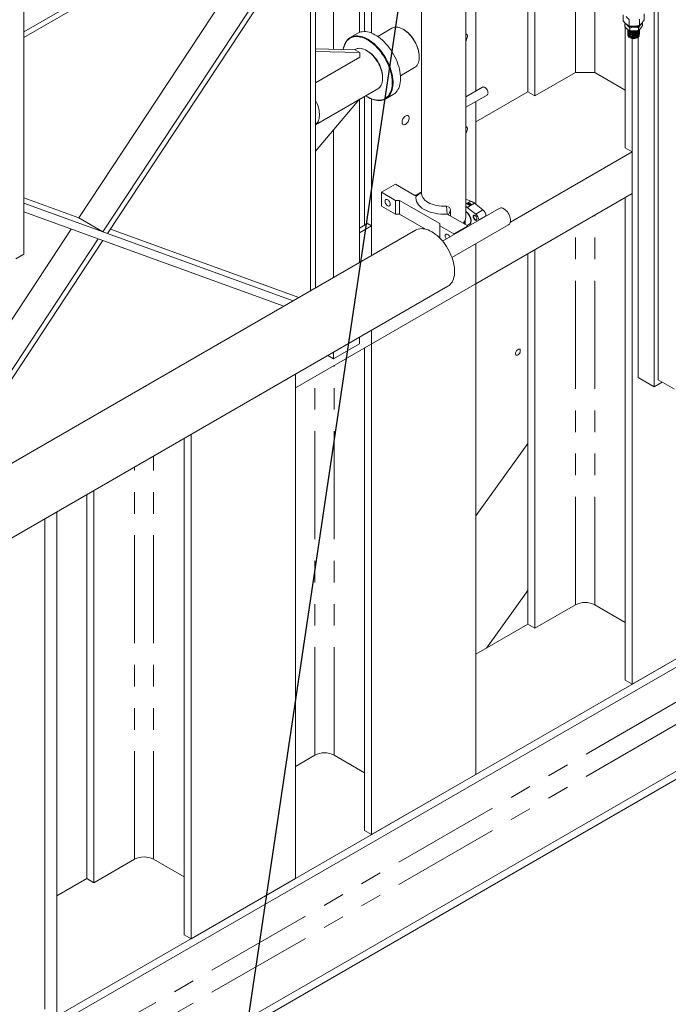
# Model space of a CAD drawing. Header units: millimetres. Extents: x 450 to 25135, y 150 to 17673.
# Tile 342 of 463: x 21971 to 23115, y 8512 to 10249. Entities that reach past the tile are written whole.
import ezdxf

# ---------------------------------------------------------------- set-up
doc = ezdxf.new("R2010")
doc.units = ezdxf.units.MM
doc.linetypes.add('SLD-Centrada-doble', pattern=[12.7, 6.35, -1.27, 1.27, -1.27, 1.27, -1.27])
doc.linetypes.add('SLD-Continua', pattern=[0])
doc.layers.add('COTAS', color=1, linetype='SLD-Continua')
doc.layers.add('OCULTA', color=8, linetype='SLD-Continua')
doc.styles.get("Standard").update_dxf_attribs({"font": 'ARIALN.TTF'})
doc.dimstyles.new('SLDDIMSTYLE0', dxfattribs={"dimtxt": 0.18, "dimasz": 105, "dimexe": 0, "dimexo": 0.0625, "dimgap": 0, "dimtad": 0, "dimtih": 1, "dimtoh": 1, "dimdec": 0, "dimrnd": 1e-09, "dimzin": 0, "dimdsep": 46, "dimtxsty": 'Standard', "dimsah": 1, "dimcen": 0.09, "dimadec": 0, "dimazin": 0, "dimtfac": 105, "dimtdec": 0, "dimtofl": 0, "dimtmove": 0, "dimatfit": 3, "dimfxl": 1, "dimfrac": 2, "dimtolj": 1, "dimtzin": 0, "dimarcsym": 0})

msp = doc.modelspace()

# ---------------------------------------------------------------- linework, layer by layer
at = {"layer": 'COTAS', "linetype": 'SLD-Continua', "lineweight": 18, "ltscale": 30}
for p, q in [((23035.2, 10247.1), (23035.2, 10257.8)), ((23045.6, 10238.3), (23045.6, 10249)), ((23064, 10239), (23064, 10249.7)), ((23072.1, 10248.6), (23072.1, 10259.3)), ((23038.8, 10242.9), (23038.1, 10241.8)), ((23038.1, 10241.8), (23038.1, 10237.2)), ((23046.8, 10234.3), (23046.8, 10229.8)), ((23062.4, 10234.9), (23062.4, 10230.4)), ((23064.1, 10231), (23064.1, 10231.2)), ((23065.8, 10240), (23066.3, 10240.7)), ((23069.2, 10243), (23068.8, 10243.6)), ((23069.2, 10243), (23069.2, 10238.5)), ((23043.3, 10230.5), (23043.3, 10230.3)), ((23043.3, 10229), (23043.3, 10228.8)), ((23043.4, 10227.5), (23043.4, 10227.3)), ((23043.4, 10226), (23043.4, 10225.8)), ((23043.5, 10224.5), (23043.5, 10224.3)), ((23043.5, 10223.1), (23043.5, 10222.9)), ((23043.6, 10221.6), (23043.6, 10221.5)), ((23044.8, 10220.8), (23044.8, 10220.4)), ((23047.7, 10216.9), (23048, 10216.8)), ((23059.4, 10216.8), (23059.8, 10217)), ((23063.8, 10223.6), (23063.9, 10223.8)), ((23063.8, 10222.1), (23063.8, 10222.3)), ((23063.9, 10225.1), (23063.9, 10225.3)), ((23064, 10228), (23064, 10228.2)), ((23064, 10226.5), (23064, 10226.8)), ((23064.1, 10229.5), (23064.1, 10229.7))]:
    msp.add_line(p, q, dxfattribs=at)
at = {"layer": 'COTAS', "linetype": 'SLD-Continua', "lineweight": 18, "ltscale": 30, "flags": 128}
for points in [[(23043.3, 10231.9), (23043.2, 10231.7), (23044.1, 10229.8), (23046, 10228.1), (23048.8, 10227), (23052.1, 10226.4), (23055.6, 10226.5), (23059, 10227.3), (23061.7, 10228.7), (23063.5, 10230.5), (23063.8, 10231.4)], [(23063.9, 10231.5), (23063.3, 10230.1), (23061.3, 10228.3), (23058.5, 10227), (23055.2, 10226.3), (23051.7, 10226.3), (23048.4, 10226.9), (23045.7, 10228.1), (23043.9, 10229.8), (23043.2, 10231.7), (23043.2, 10231.7)], [(23043.4, 10231.2), (23043.3, 10230.9), (23043.7, 10229), (23045.2, 10227.2), (23047.7, 10225.9), (23050.8, 10225.1), (23054.3, 10225), (23057.7, 10225.5), (23060.7, 10226.7), (23062.9, 10228.3), (23064, 10230.3), (23064, 10231.6)], [(23064, 10231), (23063.9, 10229.8), (23062.6, 10227.9), (23060.3, 10226.3), (23057.3, 10225.2), (23053.8, 10224.7), (23050.3, 10225), (23047.3, 10225.9), (23044.9, 10227.3), (23043.5, 10229.1), (23043.4, 10230.3)], [(23062.1, 10230.3), (23059.7, 10228.9), (23056.5, 10227.9), (23053, 10227.6), (23049.6, 10228), (23046.6, 10229), (23044.4, 10230.6), (23043.9, 10231.4)], [(23044.1, 10231.3), (23044.6, 10230.6), (23046.9, 10229.1), (23050, 10228.1), (23053.5, 10227.8), (23057, 10228.2), (23060.1, 10229.2), (23061.5, 10230.2)], [(23045.6, 10238.3), (23050.1, 10237.6), (23054.8, 10237.4)], [(23046.8, 10234.3), (23050.6, 10235.2), (23054.6, 10235.6)], [(23062.4, 10234.9), (23064.1, 10237.6), (23065.8, 10240)], [(23064, 10239), (23066, 10240.5), (23068, 10242.6)], [(23069.2, 10238.5), (23067.6, 10235.8), (23065.8, 10233.4)], [(23043.5, 10229.7), (23043.4, 10228.2), (23044.5, 10226.4), (23046.7, 10224.9), (23049.6, 10223.9), (23053, 10223.5), (23056.5, 10223.8), (23059.6, 10224.7), (23062.1, 10226.2), (23063.7, 10228.1), (23064.1, 10230.2), (23063.9, 10230.5)], [(23064, 10229.5), (23063.5, 10227.6), (23061.8, 10225.7), (23059.2, 10224.3), (23055.9, 10223.5), (23052.4, 10223.3), (23049.1, 10223.8), (23046.3, 10224.9), (23044.3, 10226.5), (23043.4, 10228.3), (23043.4, 10228.8)], [(23043.5, 10228), (23043.4, 10227.5), (23044, 10225.6), (23045.8, 10224), (23048.5, 10222.7), (23051.7, 10222.1), (23055.2, 10222.1), (23058.5, 10222.8), (23061.2, 10224.1), (23063.1, 10225.9), (23064, 10227.9), (23063.8, 10228.9)], [(23063.9, 10228), (23063.9, 10227.3), (23062.9, 10225.4), (23060.8, 10223.7), (23057.9, 10222.5), (23054.6, 10221.9), (23051.1, 10222), (23048, 10222.7), (23045.4, 10224), (23043.9, 10225.7), (23043.4, 10227.3)], [(23043.6, 10226.9), (23043.5, 10226.7), (23043.7, 10224.8), (23045.1, 10223.1), (23047.4, 10221.7), (23050.4, 10220.8), (23053.8, 10220.6), (23057.2, 10221), (23060.2, 10222.1), (23062.5, 10223.7), (23063.8, 10225.6), (23063.8, 10227.2)], [(23043.6, 10224.5), (23043.5, 10224), (23044.5, 10222.2), (23046.5, 10220.7), (23049.3, 10219.6), (23052.5, 10219.2), (23056, 10219.3), (23059.1, 10220.2), (23061.7, 10221.6), (23063.3, 10223.4), (23063.9, 10225.4), (23063.7, 10226)], [(23063.8, 10225.1), (23063.9, 10224.8), (23063.1, 10222.8), (23061.3, 10221.1), (23058.6, 10219.8), (23055.3, 10219.1), (23051.9, 10219), (23048.7, 10219.6), (23046, 10220.7), (23044.2, 10222.4), (23043.5, 10224.2), (23043.5, 10224.3)], [(23043.7, 10223.8), (23043.5, 10223.3), (23044, 10221.4), (23045.6, 10219.8), (23048.1, 10218.5), (23051.3, 10217.8), (23054.7, 10217.7), (23058, 10218.3), (23060.8, 10219.5), (23062.8, 10221.2), (23063.8, 10223.2), (23063.7, 10224.3)], [(23063.8, 10226.6), (23063.6, 10225.1), (23062.1, 10223.2), (23059.7, 10221.7), (23056.7, 10220.7), (23053.2, 10220.4), (23049.9, 10220.7), (23046.9, 10221.7), (23044.7, 10223.2), (23043.6, 10224.9), (23043.6, 10225.8)], [(23043.8, 10222.3), (23043.6, 10221.7), (23044, 10220), (23045.6, 10218.4), (23048, 10217.1), (23051.1, 10216.4), (23054.5, 10216.3), (23057.8, 10216.8), (23060.6, 10218), (23062.7, 10219.7), (23063.7, 10221.6), (23063.7, 10222.3)], [(23063.7, 10223.6), (23063.7, 10222.6), (23062.5, 10220.6), (23060.3, 10219.1), (23057.3, 10218), (23054, 10217.5), (23050.6, 10217.7), (23047.6, 10218.5), (23045.2, 10219.9), (23043.8, 10221.6), (23043.7, 10222.9)], [(23044.6, 10230.5), (23044.8, 10229.6), (23045.9, 10228.3), (23047.8, 10227.2), (23049.2, 10226.7)], [(23063.7, 10222.1), (23063.3, 10220.3), (23061.6, 10218.5), (23059.3, 10217.2), (23056.4, 10216.3), (23053, 10216), (23049.7, 10216.4), (23046.9, 10217.4), (23045.3, 10218.4)], [(23062.6, 10219.6), (23062.1, 10218.7), (23060.2, 10217.2), (23057.5, 10216.1), (23054.5, 10215.7), (23051.4, 10215.8), (23048.6, 10216.5), (23047.8, 10217)], [(23062.4, 10230.4), (23058.6, 10229.5), (23054.6, 10229.1)]]:
    msp.add_lwpolyline(points, dxfattribs=at)
at = {"layer": 'COTAS', "linetype": 'SLD-Continua', "lineweight": 18, "ltscale": 900}
for centre, radius, start, end in [((23015.4, 10226.4), 37.7, 36.8656, 48.4483), ((23038.1, 10267.4), 38.8, 320.3648, 331.0144), ((23067.5, 10271.6), 40.5, 217.2711, 228.0428), ((23031.4, 10226.3), 16.9, 48.9418, 66.4458), ((23065.1, 10257.7), 33.8, 217.2183, 228.0956), ((23053.6, 10256.8), 20.2, 229.0123, 246.3753), ((23047, 10244.5), 7.09, 209.6436, 230.4317), ((23053.2, 10253.7), 18.1, 233.8387, 274.5882), ((23021.3, 10215.1), 32, 36.8979, 48.416), ((23053.6, 10245.4), 17, 228.9999, 246.3877), ((23054.9, 10251.4), 15.8, 268.8055, 313.5923), ((23055.7, 10203.5), 32.2, 78.0479, 91.9776), ((23053, 10276.5), 39.1, 272.5694, 286.28), ((23053.7, 10243.5), 15.7, 303.3045, 320.0982), ((23077.9, 10229.9), 15.7, 123.3045, 140.0982), ((23047.9, 10221.9), 4.35, 184.6594, 232.6591), ((23053.5, 10261.3), 32.2, 258.0479, 271.9776), ((23053.7, 10229), 13.5, 245.0121, 294.9879)]:
    msp.add_arc(centre, radius, start, end, dxfattribs=at)
at = {"layer": 'COTAS', "linetype": 'SLD-Centrada-doble', "lineweight": 18, "ltscale": 900}
msp.add_arc((23053.8, 10254.4), 18.3, 235.1147, 300.9716, dxfattribs=at)
at = {"layer": 'OCULTA', "linetype": 'SLD-Continua', "lineweight": 18, "ltscale": 30}
for p, q in [((22570.4, 10226.6), (22570.4, 12124.6)), ((22591.6, 10225.4), (22591.6, 11267)), ((22775.4, 10123.1), (22775.4, 10918.9)), ((22679.9, 10891.8), (22679.9, 9942.4)), ((22757.9, 9900.6), (22757.9, 10867.4)), ((23090.1, 9601.3), (23090.1, 10752.8)), ((23090.1, 9601.3), (23090.1, 10752.8)), ((23090.1, 9601.3), (23090.1, 10752.8)), ((23090.1, 9601.3), (23090.1, 10752.8)), ((21978.2, 9835.6), (21978.2, 10733.9)), ((23097.2, 10699.7), (23097.2, 9613.5)), ((22075.4, 9899.5), (22489.2, 10527.2)), ((21978.2, 10227.5), (22484.1, 10519.5)), ((22879.7, 10114.7), (22879.7, 10512.9)), ((22879.7, 10114.7), (22879.7, 10512.9)), ((22879.7, 10114.7), (22879.7, 10512.9)), ((22879.7, 10114.7), (22879.7, 10512.9)), ((21978.2, 10217.7), (22473.8, 10503.7)), ((21978.2, 10217.7), (22473.8, 10503.7)), ((22867.4, 10121.8), (22867.4, 10505.8)), ((22867.4, 10121.8), (22867.4, 10505.8)), ((22867.4, 10121.8), (22867.4, 10505.8)), ((22867.4, 10121.8), (22867.4, 10505.8)), ((22117.8, 9875), (22518, 10481.9)), ((22126.2, 9872), (22524.7, 10476.3)), ((22524.4, 10197), (22524.4, 10475.9)), ((22492.6, 10427.7), (22492.6, 9775.9)), ((22484.1, 10414.8), (22484.1, 9771)), ((22484.1, 10414.8), (22484.1, 9771)), ((22579.2, 10228), (22579.2, 10404.8)), ((22627.5, 10233.9), (22602.4, 10219.5)), ((22648.2, 10231.6), (22647.5, 10232)), ((23038.8, 10022.9), (23038.8, 10236.4)), ((23038.8, 10022.9), (23038.8, 10236.4)), ((23038.8, 10022.9), (23038.8, 10236.4)), ((23038.8, 10022.9), (23038.8, 10236.4)), ((22567.2, 10225.1), (22554, 10217.5)), ((23051.2, 9076.6), (23051.2, 10215.8)), ((23051.2, 9076.6), (23051.2, 10215.8)), ((23051.2, 9076.6), (23051.2, 10215.8)), ((23051.2, 9076.6), (23051.2, 10215.8)), ((23061.8, 9617.6), (23061.8, 10218.5)), ((23061.8, 9617.6), (23061.8, 10218.5)), ((23061.8, 9617.6), (23061.8, 10218.5)), ((23061.8, 9617.6), (23061.8, 10218.5)), ((22562.6, 10196.1), (22492.6, 10197.7)), ((22562.8, 10196.6), (22561.8, 10196.1)), ((22562.6, 10196.1), (22571.1, 10191.2)), ((22571.1, 10191.2), (22492.6, 10193)), ((22492.6, 10137.7), (22571.1, 10183)), ((22571.1, 10183), (22571.1, 10191.2)), ((22584.5, 10193.6), (22582.8, 10194.6)), ((22675.7, 10183), (22675.7, 10183.8)), ((22642.4, 10150.2), (22667.4, 10164.7)), ((22611, 10145.6), (22611, 10147.7)), ((22951.1, 10155.9), (22879.7, 10114.7)), ((22951.1, 10155.9), (22879.7, 10114.7)), ((22951.1, 10155.9), (22879.7, 10114.7)), ((22951.1, 10155.9), (22879.7, 10114.7)), ((22951.1, 10155.9), (22985.1, 10155.9)), ((22951.1, 10155.9), (22985.1, 10155.9)), ((22951.1, 10155.9), (22985.1, 10155.9)), ((22951.1, 10155.9), (22985.1, 10155.9)), ((23038.8, 10124.9), (22985.1, 10155.9)), ((23038.8, 10124.9), (22985.1, 10155.9)), ((23038.8, 10124.9), (22985.1, 10155.9)), ((23038.8, 10124.9), (22985.1, 10155.9)), ((22492.6, 10063.7), (22602.7, 10127.3)), ((22787.3, 10129.9), (22757.9, 10112.9)), ((22579.2, 9886.2), (22579.2, 10113.7)), ((22584.5, 10112.8), (22585.2, 10112.4)), ((22591.6, 9833), (22591.6, 10109.2)), ((22616.5, 10109.3), (22629.6, 10116.9)), ((22757.9, 10094.5), (22795.3, 10116.1)), ((22867.4, 10121.8), (22775.4, 10068.8)), ((22867.4, 10121.8), (22775.4, 10068.8)), ((22867.4, 10121.8), (22775.4, 10068.8)), ((22867.4, 10121.8), (22775.4, 10068.8)), ((22879.7, 10114.7), (22867.4, 10121.8)), ((22879.7, 10114.7), (22867.4, 10121.8)), ((22879.7, 10114.7), (22867.4, 10121.8)), ((22879.7, 10114.7), (22867.4, 10121.8)), ((22570.3, 10108.6), (22492.6, 10017.1)), ((22570.4, 9820.7), (22570.4, 10108.6)), ((22775.4, 9923.4), (22775.4, 10104.6)), ((22524.4, 9794.2), (22524.4, 10054.5)), ((23051.2, 10015.7), (23038.8, 10022.9)), ((23051.2, 10015.7), (23038.8, 10022.9)), ((23051.2, 10015.7), (23038.8, 10022.9)), ((23051.2, 10015.7), (23038.8, 10022.9)), ((23051.2, 10015.7), (22836.4, 9891.8)), ((23051.2, 10015.7), (22836.4, 9891.8)), ((23051.2, 10015.7), (22836.4, 9891.8)), ((23051.2, 10015.7), (22836.4, 9891.8)), ((23051.2, 9942.2), (23051.2, 10015.7)), ((23051.2, 9942.2), (23051.2, 10015.7)), ((23051.2, 9942.2), (23051.2, 10015.7)), ((23051.2, 9942.2), (23051.2, 10015.7)), ((22609.3, 9944.5), (22634, 9958.7)), ((22634, 9958.7), (22668, 9939.1)), ((23051.2, 9942.2), (22457.2, 9599.4)), ((23051.2, 9942.2), (22457.2, 9599.4)), ((23051.2, 9942.2), (22457.2, 9599.4)), ((22634, 9930.2), (22609.3, 9944.5)), ((22609.3, 9920), (22609.3, 9944.5)), ((22668.4, 9939.2), (22668, 9939.1)), ((22668.7, 9938.7), (22668, 9939.1)), ((22668, 9939.1), (22668.7, 9938.7)), ((22668.7, 9938.7), (22670.3, 9937.8)), ((22679.9, 9945), (22670.3, 9937.8)), ((22670.3, 9937.8), (22670.3, 9937.8)), ((22675.2, 9941.5), (22679.9, 9945)), ((22679.9, 9942.4), (22679.9, 9941.4)), ((23051.2, 9942.2), (22775.4, 9783.1)), ((22075.4, 9899.5), (21978.2, 9934.8)), ((22453.6, 9753.3), (21978.2, 9925.6)), ((22634, 9905.7), (22609.3, 9920)), ((22634, 9930.2), (22641.1, 9930.2)), ((22634, 9905.7), (22634, 9930.2)), ((22641.1, 9930.2), (22711.8, 9889.4)), ((22641.1, 9905.7), (22641.1, 9930.2)), ((22723.8, 9920.1), (22724.4, 9913.1)), ((22723.8, 9920.1), (22725, 9906.2)), ((22766.8, 9928.9), (22757.9, 9932.1)), ((22759.8, 9924.2), (22762.4, 9925.7)), ((22762.4, 9925.4), (22760, 9924)), ((22762.5, 9925.2), (22760.4, 9924)), ((22761.2, 9923.9), (22761.7, 9924.2)), ((22761.7, 9924), (22761.3, 9923.8)), ((22761.7, 9924.2), (22762.6, 9923.7)), ((22761.7, 9924.2), (22761.7, 9924)), ((22762.6, 9923.5), (22761.7, 9924)), ((22761.7, 9922.8), (22762.2, 9923.1)), ((22762.2, 9923), (22761.7, 9922.7)), ((22762.2, 9924.5), (22762.6, 9924.7)), ((22763.1, 9923.9), (22762.2, 9924.5)), ((22762.2, 9923.1), (22762.2, 9923)), ((22762.6, 9924.6), (22762.3, 9924.4)), ((22762.4, 9925.4), (22762.4, 9925.7)), ((22762.6, 9924.7), (22762.6, 9924.6)), ((22762.6, 9923.7), (22763.1, 9923.9)), ((22763.1, 9923.8), (22762.6, 9923.5)), ((22762.6, 9923.7), (22762.6, 9923.5)), ((22763.1, 9923.9), (22763.1, 9923.8)), ((22764.9, 9923.6), (22763.2, 9922.6)), ((22764, 9924.2), (22764.5, 9924.5)), ((22764.5, 9924.3), (22764, 9924)), ((22764, 9924.2), (22764, 9924)), ((22765, 9923.1), (22764.1, 9922.5)), ((22765, 9922.9), (22764.1, 9922.4)), ((22764.5, 9924.5), (22764.5, 9924.3)), ((22767.3, 9922.8), (22764.7, 9921.3)), ((22764.7, 9922.2), (22765.6, 9922.7)), ((22765, 9921.7), (22766.4, 9922.6)), ((22766.6, 9922.7), (22766.6, 9922.8)), ((22787.9, 9913.5), (22773.1, 9925.2)), ((23038.8, 9083.7), (23038.8, 9935.1)), ((23038.8, 9083.7), (23038.8, 9935.1)), ((23038.8, 9083.7), (23038.8, 9935.1)), ((23038.8, 9083.7), (23038.8, 9935.1)), ((22436.8, 9743.6), (21978.2, 9909.9)), ((22641.1, 9905.7), (22634, 9905.7)), ((22686.4, 9879.5), (22641.1, 9905.7)), ((22816.6, 9916.1), (22716.6, 9858.5)), ((22725, 9906.2), (22726.6, 9905.3)), ((22725, 9906.2), (22761.3, 9885.3)), ((22726.6, 9905.3), (22727.3, 9904.9)), ((22727.3, 9904.9), (22730.7, 9912.8)), ((22730.7, 9912.8), (22730.7, 9902.9)), ((22730.7, 9912.8), (22730.7, 9902.9)), ((22760.3, 9917.9), (22775.2, 9906.1)), ((22793.3, 9902.7), (22793.3, 9903)), ((22117.8, 9875), (22075.4, 9899.5)), ((22570.4, 9881.1), (22584.5, 9889.3)), ((22570.4, 9873), (22591.6, 9885.2)), ((22584.5, 9889.3), (22591.6, 9885.2)), ((22591.6, 9885.2), (22591.6, 9833)), ((22711.8, 9889.4), (22711.8, 9885.3)), ((22736.5, 9871), (22711.8, 9885.3)), ((22711.8, 9863.8), (22711.8, 9885.3)), ((22733.3, 9829.5), (22833.3, 9887.2)), ((22761.3, 9885.3), (22736.5, 9871)), ((22754.1, 9889.4), (22754.2, 9889.6)), ((22754.1, 9889.4), (22754.2, 9889.6)), ((22754.2, 9889.6), (22756.6, 9894.9)), ((22755.4, 9888.7), (22755.4, 9892.2)), ((22760.1, 9886), (22763.6, 9888)), ((22761.3, 9884.2), (22761.3, 9885.3)), ((22780.5, 9895.7), (22780.5, 9895.3)), ((22669.1, 9877.7), (21686.2, 9310.5)), ((21687.5, 9311.2), (22062.1, 9879.4)), ((22126.2, 9872), (22117.8, 9875)), ((22463.3, 9758.9), (22131.1, 9879.3)), ((22682.4, 9881.8), (22682.4, 9880.2)), ((22711.8, 9864.9), (22709, 9866.5)), ((22736.5, 9869.9), (22736.5, 9871)), ((21782.1, 9365.8), (22109.4, 9862.3)), ((21798.9, 9375.5), (22117.8, 9859.2)), ((22117.8, 9859.2), (22109.4, 9862.3)), ((22775.4, 8917.4), (22775.4, 9853.8)), ((22775.4, 9783.1), (22775.4, 9853.8)), ((21964, 9827.4), (21978.2, 9835.6)), ((22867.4, 9182.7), (22867.4, 9836.1)), ((22867.4, 9182.7), (22867.4, 9836.1)), ((22867.4, 9182.7), (22867.4, 9836.1)), ((22867.4, 9182.7), (22867.4, 9836.1)), ((22879.7, 9175.6), (22879.7, 9843.3)), ((22879.7, 9175.6), (22879.7, 9843.3)), ((22879.7, 9175.6), (22879.7, 9843.3)), ((22879.7, 9175.6), (22879.7, 9843.3)), ((21743.3, 9211.5), (22726.2, 9778.7)), ((22591.6, 8811.3), (22591.6, 9701)), ((22570.4, 9677), (22524.4, 9650.5)), ((22570.4, 9677), (22570.4, 9688.8)), ((22524.4, 9650.5), (22524.4, 9662.2)), ((22579.2, 8818.5), (22579.2, 9669.8)), ((22524.4, 9650.5), (22514.3, 9656.4)), ((22457.2, 8733.8), (22457.2, 9623.5)), ((22457.2, 8733.8), (22457.2, 9623.5)), ((22457.2, 8733.8), (22457.2, 9623.5)), ((22457.2, 9599.4), (22457.2, 9623.5)), ((22457.2, 9599.4), (22457.2, 9623.5)), ((22457.2, 9599.4), (22457.2, 9623.5)), ((23090.1, 9601.3), (23061.8, 9617.6)), ((23090.1, 9601.3), (23061.8, 9617.6)), ((23090.1, 9601.3), (23061.8, 9617.6)), ((23090.1, 9601.3), (23061.8, 9617.6)), ((23104.2, 9609.5), (23090.1, 9601.3)), ((23104.2, 9609.5), (23090.1, 9601.3)), ((23104.2, 9609.5), (23090.1, 9601.3)), ((23104.2, 9609.5), (23090.1, 9601.3)), ((23125.5, 9597.2), (23097.2, 9613.5)), ((22261, 8634.8), (22261, 9510.2)), ((22261, 8634.8), (22261, 9510.2)), ((22261, 8634.8), (22261, 9510.2)), ((22273.4, 8627.7), (22273.4, 9517.4)), ((22273.4, 8627.7), (22273.4, 9517.4)), ((22273.4, 8627.7), (22273.4, 9517.4)), ((22775.4, 9373.9), (22867.4, 9501.3)), ((22867.4, 9501.3), (22775.4, 9373.9)), ((22775.4, 9373.9), (22867.4, 9501.3)), ((22867.4, 9501.3), (22775.4, 9373.9)), ((22867.4, 9501.3), (22775.4, 9373.9)), ((22867.4, 9501.3), (22775.4, 9373.9)), ((22101.9, 8726.6), (22101.9, 9418.4)), ((22101.9, 8726.6), (22101.9, 9418.4)), ((22101.9, 8726.6), (22101.9, 9418.4)), ((22036.5, 8491), (23606.5, 9397.1)), ((22036.5, 8491), (23606.5, 9397.1)), ((22089.5, 8733.8), (22089.5, 9411.3)), ((22089.5, 8733.8), (22089.5, 9411.3)), ((22089.5, 8733.8), (22089.5, 9411.3)), ((21987.9, 8448.6), (23618.9, 9390)), ((21987.9, 8448.6), (23618.9, 9390)), ((22036.5, 8491), (22036.5, 9380.7)), ((22036.5, 8491), (22036.5, 9380.7)), ((22036.5, 8491), (22036.5, 9380.7)), ((22036.5, 8491), (22036.5, 9380.7)), ((22015.3, 9368.4), (22015.3, 8503.2)), ((21987.9, 8264.9), (23725.2, 9267.6)), ((21987.9, 8264.9), (23725.2, 9267.6)), ((22036.5, 8278.6), (23718.7, 9249.5)), ((22036.5, 8278.6), (23718.7, 9249.5)), ((22794, 9140.4), (22867.4, 9242)), ((22794, 9140.4), (22867.4, 9242)), ((22951.1, 9216.8), (22879.7, 9175.6)), ((22951.1, 9216.8), (22879.7, 9175.6)), ((22951.1, 9216.8), (22879.7, 9175.6)), ((22951.1, 9216.8), (22879.7, 9175.6)), ((23038.8, 9185.8), (22985.1, 9216.8)), ((23038.8, 9185.8), (22985.1, 9216.8)), ((23038.8, 9185.8), (22985.1, 9216.8)), ((23038.8, 9185.8), (22985.1, 9216.8)), ((22775.4, 9129.7), (22867.4, 9182.7)), ((22775.4, 9129.7), (22867.4, 9182.7)), ((22879.7, 9175.6), (22867.4, 9182.7)), ((22879.7, 9175.6), (22867.4, 9182.7)), ((22879.7, 9175.6), (22867.4, 9182.7)), ((22879.7, 9175.6), (22867.4, 9182.7)), ((23235.1, 9182.7), (23051.2, 9076.6)), ((23235.1, 9182.7), (23051.2, 9076.6)), ((23235.1, 9182.7), (23051.2, 9076.6)), ((23235.1, 9182.7), (23051.2, 9076.6)), ((23051.2, 9076.6), (23038.8, 9083.7)), ((23051.2, 9076.6), (23038.8, 9083.7)), ((23051.2, 9076.6), (23038.8, 9083.7)), ((23051.2, 9076.6), (23038.8, 9083.7)), ((22491.5, 8951.5), (22457.2, 8931.7)), ((22579.2, 8920.5), (22525.5, 8951.5)), ((22775.4, 8917.4), (22591.6, 8811.3)), ((22591.6, 8811.3), (22579.2, 8818.5)), ((22173.3, 8767.9), (22101.9, 8726.6)), ((22173.3, 8767.9), (22101.9, 8726.6)), ((22173.3, 8767.9), (22101.9, 8726.6)), ((22261, 8736.9), (22207.3, 8767.9)), ((22261, 8736.9), (22207.3, 8767.9)), ((22261, 8736.9), (22207.3, 8767.9)), ((22036.5, 8703.2), (22089.5, 8733.8)), ((22089.5, 8733.8), (22036.5, 8703.2)), ((22036.5, 8703.2), (22089.5, 8733.8)), ((22089.5, 8733.8), (22036.5, 8703.2)), ((22089.5, 8733.8), (22036.5, 8703.2)), ((22089.5, 8733.8), (22036.5, 8703.2)), ((22101.9, 8726.6), (22089.5, 8733.8)), ((22101.9, 8726.6), (22089.5, 8733.8)), ((22101.9, 8726.6), (22089.5, 8733.8)), ((22457.2, 8733.8), (22273.4, 8627.7)), ((22457.2, 8733.8), (22273.4, 8627.7)), ((22457.2, 8733.8), (22273.4, 8627.7)), ((22273.4, 8627.7), (22261, 8634.8)), ((22273.4, 8627.7), (22261, 8634.8)), ((22273.4, 8627.7), (22261, 8634.8))]:
    msp.add_line(p, q, dxfattribs=at)
at = {"layer": 'OCULTA', "linetype": 'SLD-Centrada-doble', "lineweight": 18, "ltscale": 30}
for p, q in [((22951.1, 10155.9), (22951.1, 10465.7)), ((22951.1, 10155.9), (22951.1, 10465.7)), ((22951.1, 10155.9), (22951.1, 10465.7)), ((22951.1, 10155.9), (22951.1, 10465.7)), ((22985.1, 10155.9), (22985.1, 10429.7)), ((22985.1, 10155.9), (22985.1, 10429.7)), ((22985.1, 10155.9), (22985.1, 10429.7)), ((22985.1, 10155.9), (22985.1, 10429.7)), ((22766.8, 9928.9), (22757.9, 9923.7)), ((22773.1, 9925.2), (22760.3, 9917.9)), ((22764.1, 9922.5), (22764.1, 9922.4)), ((22765, 9923.1), (22765, 9922.9)), ((22730.7, 9912.8), (22727.3, 9904.9)), ((22787.9, 9913.5), (22775.2, 9906.1)), ((22793.3, 9903), (22780.5, 9895.7)), ((22985.1, 9216.8), (22985.1, 9904.1)), ((22985.1, 9216.8), (22985.1, 9904.1)), ((22985.1, 9216.8), (22985.1, 9904.1)), ((22985.1, 9216.8), (22985.1, 9904.1)), ((22951.1, 9216.8), (22951.1, 9884.5)), ((22951.1, 9216.8), (22951.1, 9884.5)), ((22951.1, 9216.8), (22951.1, 9884.5)), ((22951.1, 9216.8), (22951.1, 9884.5)), ((22525.5, 8951.5), (22525.5, 9638.8)), ((22491.5, 8951.5), (22491.5, 9619.2)), ((22207.3, 8767.9), (22207.3, 9479.2)), ((22207.3, 8767.9), (22207.3, 9479.2)), ((22207.3, 8767.9), (22207.3, 9479.2)), ((22173.3, 8767.9), (22173.3, 9459.6)), ((22173.3, 8767.9), (22173.3, 9459.6)), ((22173.3, 8767.9), (22173.3, 9459.6)), ((21979.9, 8381.9), (23672.7, 9358.9)), ((21979.9, 8381.9), (23672.7, 9358.9)), ((21979.9, 8342.7), (23706.7, 9339.3)), ((21979.9, 8342.7), (23706.7, 9339.3))]:
    msp.add_line(p, q, dxfattribs=at)
at = {"layer": 'OCULTA', "linetype": 'SLD-Continua', "lineweight": 18, "ltscale": 30, "flags": 128}
for points in [[(22667.4, 10164.7), (22669, 10165.7), (22670.6, 10167.2), (22672.1, 10169), (22673.3, 10171), (22674.2, 10173.3), (22675, 10175.8), (22675.5, 10178.6), (22675.7, 10181.5), (22675.7, 10184.5), (22675.5, 10187.7), (22675, 10191), (22674.2, 10194.4), (22673.3, 10197.8), (22672.1, 10201.2), (22670.6, 10204.6), (22669, 10208), (22667.2, 10211.3), (22665.2, 10214.4), (22663.1, 10217.5), (22660.8, 10220.4), (22658.4, 10223.1), (22655.9, 10225.6), (22653.4, 10227.8), (22650.8, 10229.8), (22648.1, 10231.6), (22645.5, 10233), (22642.8, 10234.2), (22640.2, 10235.1), (22637.7, 10235.6), (22635.3, 10235.8), (22632.9, 10235.7), (22630.7, 10235.3), (22628.7, 10234.6), (22627.5, 10233.9)], [(22648.2, 10231.6), (22649.5, 10230.8), (22652.1, 10229), (22654.7, 10226.9), (22657.2, 10224.6), (22659.6, 10222.1), (22661.9, 10219.3), (22664.2, 10216.4), (22666.2, 10213.4), (22668.1, 10210.2), (22669.8, 10206.9), (22671.4, 10203.5), (22672.7, 10200.2), (22673.8, 10196.8), (22674.6, 10193.4), (22675.2, 10190.1), (22675.6, 10186.9), (22675.7, 10183.8)], [(22541.6, 10196.6), (22542.2, 10199.7), (22543, 10203), (22544.2, 10206), (22545.5, 10208.7), (22547.1, 10211.2), (22548.9, 10213.4), (22550.9, 10215.3), (22553.1, 10217), (22555.5, 10218.3), (22558, 10219.3), (22560.8, 10220), (22563.6, 10220.4), (22566.6, 10220.4), (22569.7, 10220.1), (22572.8, 10219.5), (22576.1, 10218.6), (22579.4, 10217.4), (22582.7, 10215.8), (22586.1, 10213.9), (22589.4, 10211.8), (22592.7, 10209.4), (22596, 10206.7), (22599.2, 10203.7), (22602.3, 10200.6), (22605.4, 10197.2), (22608.3, 10193.6), (22611.1, 10189.9), (22613.7, 10186), (22616.2, 10182), (22618.5, 10177.8), (22620.6, 10173.6), (22622.5, 10169.3), (22624.2, 10165), (22625.6, 10160.7), (22626.9, 10156.4), (22627.9, 10152.1), (22628.6, 10147.9), (22629.1, 10143.8), (22629.4, 10139.8), (22629.4, 10136), (22629.1, 10132.3), (22628.6, 10128.7), (22627.9, 10125.4), (22626.9, 10122.3), (22625.6, 10119.4), (22624.2, 10116.8), (22622.5, 10114.4), (22620.6, 10112.4), (22618.5, 10110.6), (22616.2, 10109.1), (22613.7, 10107.9), (22611.1, 10107.1), (22608.3, 10106.5), (22605.4, 10106.3), (22602.3, 10106.5), (22599.2, 10106.9), (22596, 10107.7), (22592.7, 10108.8), (22589.4, 10110.2), (22586.1, 10111.9), (22585.2, 10112.4)], [(22581.1, 10114.9), (22582, 10114.3), (22585.3, 10112.3), (22588.6, 10110.6), (22591.9, 10109.2), (22595.1, 10108.2), (22598.3, 10107.4), (22601.3, 10107), (22604.3, 10106.8), (22607.2, 10107), (22609.9, 10107.6), (22612.5, 10108.4), (22615, 10109.6), (22617.2, 10111), (22619.3, 10112.8), (22621.2, 10114.8), (22622.8, 10117.1), (22624.3, 10119.7), (22625.5, 10122.5), (22626.5, 10125.6), (22627.2, 10128.9), (22627.7, 10132.4), (22628, 10136), (22628, 10139.8), (22627.7, 10143.7), (22627.2, 10147.8), (22626.5, 10151.9), (22625.5, 10156.1), (22624.3, 10160.3), (22622.8, 10164.6), (22621.2, 10168.8), (22619.3, 10173), (22617.2, 10177.2), (22615, 10181.3), (22612.5, 10185.2), (22609.9, 10189), (22607.2, 10192.7), (22604.3, 10196.3), (22601.3, 10199.6), (22598.3, 10202.7), (22595.1, 10205.6), (22591.9, 10208.2), (22588.6, 10210.6), (22585.3, 10212.7), (22582, 10214.5), (22578.8, 10216.1), (22575.5, 10217.3), (22572.3, 10218.2), (22569.2, 10218.8), (22566.2, 10219.1), (22563.2, 10219.1), (22560.4, 10218.7), (22557.8, 10218), (22555.3, 10217), (22552.9, 10215.7), (22550.7, 10214.1), (22548.8, 10212.2), (22547, 10210), (22545.4, 10207.6), (22544.1, 10204.9), (22543, 10201.9), (22542.1, 10198.7), (22541.7, 10196.5)], [(22642.6, 10145.5), (22642.5, 10149.4), (22642.1, 10153.5), (22641.5, 10157.6), (22640.6, 10161.9), (22639.5, 10166.2), (22638.1, 10170.5), (22636.5, 10174.8), (22634.7, 10179.1), (22632.7, 10183.3), (22630.5, 10187.5), (22628.1, 10191.6), (22625.6, 10195.6), (22622.9, 10199.4), (22620, 10203), (22617, 10206.5), (22614, 10209.8), (22610.8, 10212.8), (22607.5, 10215.7), (22604.2, 10218.2), (22600.9, 10220.5), (22597.6, 10222.5), (22594.2, 10224.2), (22590.9, 10225.6), (22587.6, 10226.7), (22584.4, 10227.5), (22581.3, 10227.9), (22578.3, 10228.1), (22575.3, 10227.8), (22572.6, 10227.3), (22569.9, 10226.5), (22567.4, 10225.3), (22567.2, 10225.1)], [(22562.8, 10196.6), (22564, 10197.2), (22566, 10198), (22568.2, 10198.4), (22570.6, 10198.5), (22573, 10198.3), (22575.5, 10197.7), (22578.1, 10196.9), (22580.8, 10195.7), (22583.4, 10194.2), (22586.1, 10192.5), (22588.7, 10190.5), (22591.2, 10188.2), (22593.7, 10185.7), (22596.1, 10183), (22598.4, 10180.1), (22600.5, 10177.1), (22602.5, 10173.9), (22604.3, 10170.6), (22605.9, 10167.3), (22607.4, 10163.9), (22608.5, 10160.4), (22609.5, 10157), (22610.3, 10153.7), (22610.8, 10150.4), (22611, 10147.2), (22611, 10144.1), (22610.8, 10141.2), (22610.3, 10138.5), (22609.5, 10136), (22608.5, 10133.7), (22607.4, 10131.6), (22605.9, 10129.9), (22604.3, 10128.4), (22602.7, 10127.3)], [(22584.5, 10193.6), (22586.4, 10192.4), (22589, 10190.6), (22591.5, 10188.5), (22593.9, 10186.2), (22596.3, 10183.7), (22598.5, 10180.9), (22600.6, 10178), (22602.6, 10175), (22604.4, 10171.8), (22606, 10168.6), (22607.4, 10165.3), (22608.6, 10162), (22609.5, 10158.7), (22610.3, 10155.5), (22610.8, 10152.3), (22611, 10149.2), (22611, 10147.7)], [(22629.6, 10116.9), (22630.5, 10117.4), (22632.7, 10119), (22634.7, 10121), (22636.5, 10123.2), (22638.1, 10125.7), (22639.5, 10128.4), (22640.6, 10131.4), (22641.5, 10134.7), (22642.1, 10138.1), (22642.5, 10141.7), (22642.6, 10145.5)], [(22787.3, 10129.9), (22787.6, 10130.1), (22788.6, 10130.3), (22789.7, 10130.2), (22790.9, 10129.8), (22792.1, 10129.1), (22793.3, 10128), (22794.4, 10126.8), (22795.3, 10125.3), (22796.1, 10123.8), (22796.7, 10122.2), (22796.9, 10120.7), (22797, 10119.2), (22796.8, 10118), (22796.3, 10117)], [(22796.3, 10117), (22795.6, 10116.2), (22795.3, 10116.1)], [(22492.6, 10107), (22492.9, 10106.4), (22494.6, 10103), (22496, 10099.6), (22497.2, 10096.2), (22498.2, 10092.8), (22498.9, 10089.4), (22499.4, 10086.1), (22499.6, 10082.9), (22499.6, 10079.8), (22499.4, 10076.9), (22498.9, 10074.2), (22498.2, 10071.7), (22497.2, 10069.4), (22496, 10067.4), (22494.6, 10065.6), (22492.9, 10064.1), (22492.6, 10063.8)], [(22658.1, 10075.5), (22657.9, 10076.9), (22657.5, 10078.1), (22656.9, 10079), (22656.1, 10079.7), (22655.1, 10080), (22653.9, 10080), (22652.7, 10079.6), (22651.4, 10079), (22650.1, 10078), (22648.9, 10076.8), (22647.8, 10075.4), (22646.9, 10073.8), (22646.1, 10072.2), (22645.6, 10070.5), (22645.4, 10068.9), (22645.4, 10067.4), (22645.6, 10066.1), (22646.1, 10065), (22646.9, 10064.2), (22647.8, 10063.7), (22648.9, 10063.6), (22650.1, 10063.8), (22651.4, 10064.3), (22652.7, 10065.1), (22653.9, 10066.2), (22655.1, 10067.5), (22656.1, 10069), (22656.9, 10070.6), (22657.5, 10072.3), (22657.9, 10073.9), (22658.1, 10075.5)], [(22679.9, 9945.2), (22678, 9943.9), (22675.8, 9942.5), (22673.9, 9941.5), (22672.5, 9940.7), (22671.4, 9940.2), (22670.5, 9939.9), (22669.9, 9939.7), (22669.3, 9939.4), (22668, 9939.1)], [(22670.3, 9937.8), (22669.9, 9934.6), (22670.1, 9931.4), (22671, 9928.2), (22672.5, 9925.1), (22674.6, 9922.1), (22677.3, 9919.3), (22680.5, 9916.7), (22684.2, 9914.3), (22688.4, 9912.1), (22693, 9910.3), (22697.9, 9908.7), (22703, 9907.5), (22708.4, 9906.6), (22713.9, 9906.1), (22719.5, 9906), (22725, 9906.2)], [(22670.3, 9937.8), (22669.9, 9934.6), (22670.1, 9931.4), (22671, 9928.2), (22672.5, 9925.1), (22674.6, 9922.1), (22677.3, 9919.3), (22680.5, 9916.7), (22684.2, 9914.3), (22688.4, 9912.1), (22692.9, 9910.3), (22697.8, 9908.7), (22703, 9907.5), (22708.4, 9906.6), (22713.9, 9906.1), (22719.5, 9906), (22725, 9906.2)], [(22679.9, 9942.4), (22680.1, 9940.1), (22680.8, 9937.6), (22682, 9935.1), (22683.6, 9932.8), (22685.8, 9930.5), (22688.3, 9928.4), (22691.3, 9926.5), (22694.6, 9924.8), (22698.2, 9923.3), (22702.1, 9922.1), (22706.3, 9921.1), (22710.5, 9920.4), (22714.9, 9920), (22719.4, 9919.9), (22723.8, 9920.1)], [(22679.9, 9942.4), (22680.1, 9940.1), (22680.8, 9937.6), (22682, 9935.1), (22683.6, 9932.8), (22685.8, 9930.5), (22688.3, 9928.4), (22691.3, 9926.5), (22694.6, 9924.8), (22698.2, 9923.3), (22702.1, 9922.1), (22706.2, 9921.1), (22710.5, 9920.4), (22714.9, 9920), (22719.3, 9919.9), (22723.8, 9920.1)], [(22615.3, 9928.7), (22615.4, 9929.9), (22615.8, 9930.8), (22616.3, 9931.5), (22617.1, 9931.9), (22618, 9932), (22619.1, 9931.8), (22620.1, 9931.2), (22621.2, 9930.4), (22622.2, 9929.4), (22623, 9928.1), (22623.7, 9926.8), (22624.2, 9925.4), (22624.4, 9924.1), (22624.4, 9922.8), (22624.2, 9921.8), (22623.7, 9921), (22623, 9920.4), (22622.2, 9920.2), (22621.2, 9920.2), (22620.1, 9920.6), (22619.1, 9921.3), (22618, 9922.3), (22617.1, 9923.4), (22616.3, 9924.7), (22615.8, 9926.1), (22615.4, 9927.4), (22615.3, 9928.7)], [(22723.8, 9920.1), (22726.6, 9919.1), (22728.8, 9917.5), (22730.2, 9915.3), (22730.7, 9912.8)], [(22764.7, 9921.3), (22761.8, 9922.7), (22759.8, 9924.2)], [(22762.4, 9925.7), (22765.3, 9924.7), (22767.3, 9922.8)], [(22764.1, 9922.5), (22764, 9922.4), (22764, 9922.3), (22764, 9922.2), (22764.1, 9922.2), (22764.2, 9922.1), (22764.4, 9922.1), (22764.6, 9922.1), (22764.7, 9922.2)], [(22764.1, 9922.4), (22764, 9922.3), (22764, 9922.3)], [(22765.6, 9922.7), (22765.7, 9922.8), (22765.8, 9922.9), (22765.7, 9923), (22765.6, 9923.1), (22765.5, 9923.1), (22765.3, 9923.1), (22765.1, 9923.1), (22765, 9923.1)], [(22766.4, 9922.6), (22766.5, 9922.6), (22766.5, 9922.7), (22766.6, 9922.7), (22766.6, 9922.8), (22766.6, 9922.8), (22766.6, 9922.9), (22766.5, 9923), (22766.5, 9923)], [(22774, 9903.5), (22775, 9902.8), (22775.9, 9901.8), (22776.6, 9900.7), (22777.2, 9899.5), (22777.5, 9898.3), (22777.5, 9897.1), (22777.4, 9896.1), (22776.9, 9895.4), (22776.3, 9895), (22775.4, 9894.9), (22774.5, 9895.1), (22773.5, 9895.7), (22772.6, 9896.5), (22771.8, 9897.5), (22771.1, 9898.7), (22770.7, 9900), (22770.5, 9901.2), (22770.6, 9902.2), (22770.9, 9903.1), (22771.4, 9903.7), (22772.2, 9904), (22773.1, 9903.9), (22774, 9903.5)], [(22777.5, 9897.7), (22777.5, 9897.3), (22777.2, 9896.6), (22776.6, 9896.1), (22775.9, 9895.9), (22775, 9896.1), (22774.2, 9896.6), (22773.3, 9897.4), (22772.6, 9898.4), (22772, 9899.5), (22771.7, 9900.7), (22771.6, 9901.7), (22771.8, 9902.6), (22772.3, 9903.2), (22772.9, 9903.5), (22773.7, 9903.5), (22774.3, 9903.3)], [(22816.6, 9916.1), (22816.7, 9916.2), (22818.1, 9916.7), (22819.5, 9916.9), (22821.1, 9916.8), (22822.8, 9916.3), (22824.5, 9915.6), (22826.2, 9914.5), (22827.9, 9913.1), (22829.5, 9911.6), (22831.1, 9909.8), (22832.5, 9907.8), (22833.7, 9905.7), (22834.8, 9903.5), (22835.6, 9901.3), (22836.2, 9899.1), (22836.6, 9896.9), (22836.7, 9894.9)], [(22836.7, 9894.9), (22836.6, 9892.9), (22836.2, 9891.2), (22835.6, 9889.7), (22834.8, 9888.5), (22833.7, 9887.5), (22833.3, 9887.2)], [(22669.1, 9877.7), (22671.4, 9878.9), (22673.9, 9879.7), (22676.5, 9880.2), (22679.3, 9880.4), (22682.2, 9880.3), (22685.2, 9879.8), (22688.2, 9879), (22691.3, 9878), (22694.5, 9876.6), (22697.7, 9874.9), (22700.8, 9872.9), (22704, 9870.7), (22707.1, 9868.2), (22710.1, 9865.4), (22713.1, 9862.4), (22716, 9859.2), (22718.8, 9855.8), (22721.4, 9852.3), (22723.9, 9848.6), (22726.2, 9844.7), (22728.4, 9840.8), (22730.3, 9836.8), (22732.1, 9832.7), (22733.7, 9828.6), (22735, 9824.5), (22736.1, 9820.5), (22736.9, 9816.4), (22737.6, 9812.5), (22737.9, 9808.6), (22738.1, 9804.9), (22737.9, 9801.3), (22737.6, 9797.9), (22736.9, 9794.6), (22736.1, 9791.6), (22735, 9788.8), (22733.7, 9786.2), (22732.1, 9783.9), (22730.3, 9781.9), (22728.4, 9780.2), (22726.2, 9778.7), (22726.2, 9778.7)], [(22721.3, 9867.5), (22721.5, 9868.7), (22721.8, 9869.6), (22722.4, 9870.3), (22723.2, 9870.7), (22724.1, 9870.8), (22725.1, 9870.6), (22726.2, 9870), (22727.3, 9869.2), (22728.2, 9868.1), (22729.1, 9866.9), (22729.6, 9865.9)], [(22853.9, 9664.9), (22853.8, 9666.1), (22853.5, 9667), (22852.9, 9667.6), (22852.1, 9667.9), (22851.2, 9668), (22850.2, 9667.7), (22849.2, 9667.1), (22848.2, 9666.2), (22847.3, 9665.1), (22846.5, 9663.9), (22845.9, 9662.6), (22845.5, 9661.3), (22845.4, 9660), (22845.5, 9658.9), (22845.9, 9658), (22846.5, 9657.4), (22847.3, 9657), (22848.2, 9657), (22849.2, 9657.3), (22850.2, 9657.9), (22851.2, 9658.8), (22852.1, 9659.8), (22852.9, 9661.1), (22853.5, 9662.4), (22853.8, 9663.7), (22853.9, 9664.9)], [(22853.9, 9664.9), (22853.8, 9666.1), (22853.5, 9667), (22852.9, 9667.6), (22852.1, 9667.9), (22851.2, 9668), (22850.2, 9667.7), (22849.2, 9667.1), (22848.2, 9666.2), (22847.3, 9665.1), (22846.5, 9663.9), (22845.9, 9662.6), (22845.5, 9661.3), (22845.4, 9660), (22845.5, 9658.9), (22845.9, 9658), (22846.5, 9657.4), (22847.3, 9657), (22848.2, 9657), (22849.2, 9657.3), (22850.2, 9657.9), (22851.2, 9658.8), (22852.1, 9659.8), (22852.9, 9661.1), (22853.5, 9662.4), (22853.8, 9663.7), (22853.9, 9664.9)], [(22853.9, 9664.9), (22853.8, 9666.1), (22853.5, 9667), (22852.9, 9667.6), (22852.1, 9667.9), (22851.2, 9668), (22850.2, 9667.7), (22849.2, 9667.1), (22848.2, 9666.2), (22847.3, 9665.1), (22846.5, 9663.9), (22845.9, 9662.6), (22845.5, 9661.3), (22845.4, 9660), (22845.5, 9658.9), (22845.9, 9658), (22846.5, 9657.4), (22847.3, 9657), (22848.2, 9657), (22849.2, 9657.3), (22850.2, 9657.9), (22851.2, 9658.8), (22852.1, 9659.8), (22852.9, 9661.1), (22853.5, 9662.4), (22853.8, 9663.7), (22853.9, 9664.9)], [(22853.9, 9664.9), (22853.8, 9666.1), (22853.5, 9667), (22852.9, 9667.6), (22852.1, 9667.9), (22851.2, 9668), (22850.2, 9667.7), (22849.2, 9667.1), (22848.2, 9666.2), (22847.3, 9665.1), (22846.5, 9663.9), (22845.9, 9662.6), (22845.5, 9661.3), (22845.4, 9660), (22845.5, 9658.9), (22845.9, 9658), (22846.5, 9657.4), (22847.3, 9657), (22848.2, 9657), (22849.2, 9657.3), (22850.2, 9657.9), (22851.2, 9658.8), (22852.1, 9659.8), (22852.9, 9661.1), (22853.5, 9662.4), (22853.8, 9663.7), (22853.9, 9664.9)], [(22849.7, 9667.4), (22849.9, 9667.5), (22851, 9667.9), (22851.9, 9667.9), (22852.8, 9667.6), (22853.4, 9667), (22853.8, 9666.1), (22853.9, 9664.9), (22853.8, 9663.7), (22853.4, 9662.3), (22852.8, 9660.9), (22851.9, 9659.7), (22851, 9658.6), (22849.9, 9657.8), (22848.9, 9657.2), (22847.9, 9657), (22847, 9657.2), (22846.2, 9657.6), (22845.7, 9658.4), (22845.5, 9659.5), (22845.4, 9660), (22845.5, 9659.5), (22845.7, 9658.4), (22846.2, 9657.6), (22847, 9657.2), (22847.9, 9657), (22848.9, 9657.2), (22849.9, 9657.8), (22851, 9658.6), (22851.9, 9659.7), (22852.8, 9660.9), (22853.4, 9662.3), (22853.8, 9663.7), (22853.9, 9664.9), (22853.8, 9666.1), (22853.4, 9667), (22852.8, 9667.6), (22851.9, 9667.9), (22851, 9667.9), (22849.9, 9667.5), (22849.7, 9667.4)], [(22845.4, 9660), (22845.5, 9659.5), (22845.7, 9658.4), (22846.2, 9657.6), (22847, 9657.2), (22847.9, 9657), (22848.9, 9657.2), (22849.9, 9657.8), (22851, 9658.6), (22851.9, 9659.7), (22852.8, 9660.9), (22853.4, 9662.3), (22853.8, 9663.7), (22853.9, 9664.9)], [(22845.4, 9660), (22845.5, 9659.5), (22845.7, 9658.4), (22846.2, 9657.6), (22847, 9657.2), (22847.9, 9657), (22848.9, 9657.2), (22849.9, 9657.8), (22851, 9658.6), (22851.9, 9659.7), (22852.8, 9660.9), (22853.4, 9662.3), (22853.8, 9663.7), (22853.9, 9664.9)], [(22853.9, 9664.9), (22853.8, 9666.1), (22853.4, 9667), (22852.8, 9667.6), (22851.9, 9667.9), (22851, 9667.9), (22849.9, 9667.5), (22849.7, 9667.4)], [(22853.9, 9664.9), (22853.8, 9666.1), (22853.4, 9667), (22852.8, 9667.6), (22851.9, 9667.9), (22851, 9667.9), (22849.9, 9667.5), (22849.7, 9667.4)]]:
    msp.add_lwpolyline(points, dxfattribs=at)
at = {"layer": 'OCULTA', "linetype": 'SLD-Centrada-doble', "lineweight": 18, "ltscale": 30, "flags": 128}
for points in [[(22757.9, 9910.3), (22758.4, 9909.9), (22759.9, 9908.6), (22761.3, 9907.1), (22762.6, 9905.4), (22763.8, 9903.5), (22764.8, 9901.6), (22765.5, 9899.6), (22766.1, 9897.6), (22766.4, 9895.7), (22766.4, 9893.8), (22766.3, 9892.2), (22766.1, 9891.4)], [(22762.1, 9887.2), (22762.2, 9887.2), (22763.5, 9887.5), (22764.7, 9888.1), (22765.6, 9889), (22766.4, 9890.2), (22766.9, 9891.7), (22767.1, 9893.4), (22767.2, 9894.4)]]:
    msp.add_lwpolyline(points, dxfattribs=at)
at = {"layer": 'OCULTA', "linetype": 'SLD-Continua', "lineweight": 18, "ltscale": 900}
for centre, radius, start, end in [((22756.6, 10220.2), 4.04, 351.2088, 71.5831), ((22747.1, 10220.1), 13.5, 322.9485, 357.6505), ((22756.6, 10056.9), 4.04, 351.2088, 71.5831), ((22747.1, 10056.8), 13.5, 322.9485, 357.6505), ((22743.7, 9896.9), 26.8, 51.5237, 58.0333), ((22765.7, 9928.4), 6.29, 225.135, 236.1699), ((22760.4, 9916.1), 9.47, 44.161, 77.7395), ((22759.3, 9914), 11.6, 63.8042, 74.1164), ((22759.4, 9914.8), 10.5, 63.964, 71.8146), ((22759.4, 9914.6), 10.5, 63.964, 71.8146), ((22763.3, 9922.3), 0.346, 113.8099, 174.8565), ((22764.5, 9922.7), 1.1, 251.723, 297.0554), ((22765.4, 9922.6), 1.04, 56.6957, 118.0136), ((22765.3, 9922.4), 0.575, 41.3259, 123.0924), ((22762, 9918.6), 6.34, 44.9357, 51.4755), ((22758.6, 9907.4), 23, 50.8881, 69.1295), ((22745.5, 9893.3), 21.7, 2.9154, 55.2641), ((22766.1, 9894.9), 14.4, 2.9108, 51.0155), ((22778.9, 9902.3), 14.4, 2.9108, 51.0155), ((22742, 9901.2), 15.9, 314.9649, 357.8819), ((22742, 9901.2), 15.9, 314.9649, 357.8819), ((22732.2, 9889.2), 24.7, 356.864, 11.9337), ((22760.7, 9892.8), 5.57, 302.1189, 346.0456), ((22731.1, 9867.9), 9.75, 182.3636, 215.7677), ((22968.1, 9184), 36.9, 62.616, 117.384), ((22968.1, 9184), 36.9, 62.616, 117.384), ((22968.1, 9184), 36.9, 62.616, 117.384), ((22968.1, 9184), 36.9, 62.616, 117.384), ((22508.5, 8918.8), 36.9, 62.616, 117.384), ((22190.3, 8735.1), 36.9, 62.616, 117.384), ((22190.3, 8735.1), 36.9, 62.616, 117.384), ((22190.3, 8735.1), 36.9, 62.616, 117.384)]:
    msp.add_arc(centre, radius, start, end, dxfattribs=at)

# ---------------------------------------------------------------- leaders
at = {"layer": 'COTAS', "ltscale": 30}
msp.add_leader([(22741.7, 10965.6), (22342.8, 8276.3)], dimstyle='SLDDIMSTYLE0', dxfattribs=at)

doc.saveas('drawing.dxf')
